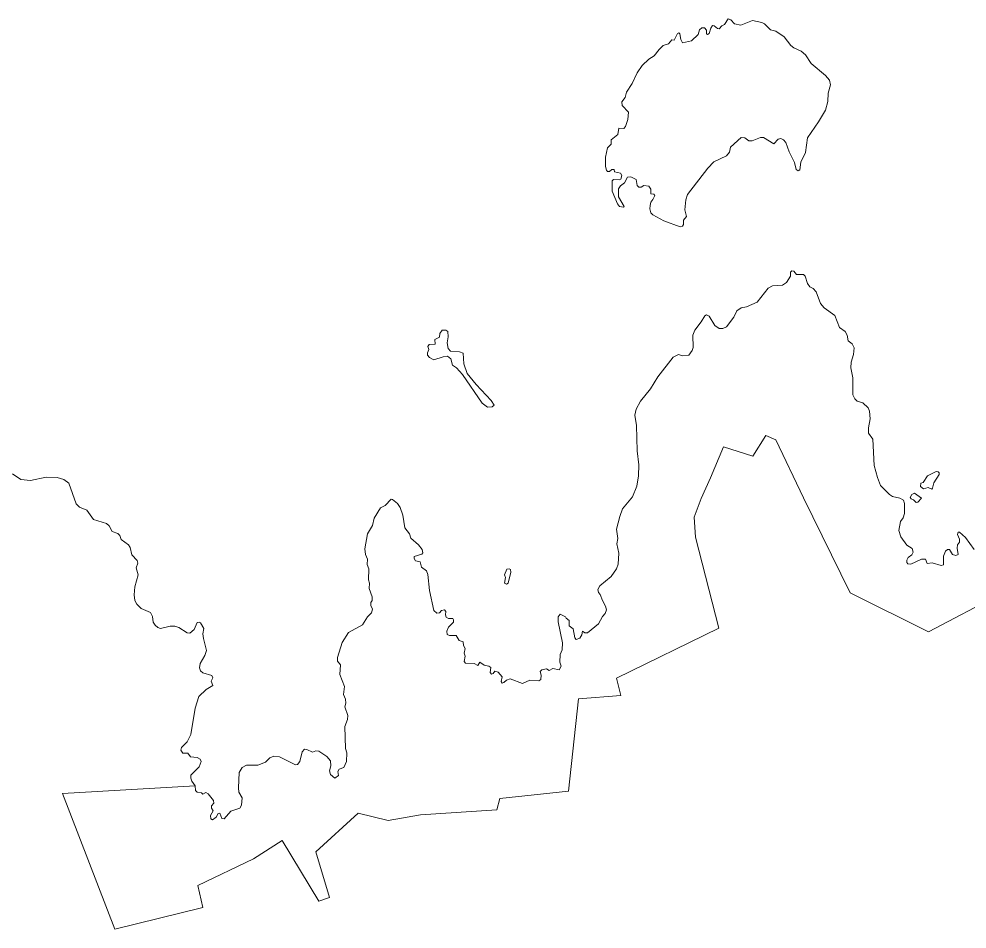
# Model space of a CAD drawing. Extents: x 369010 to 739155, y 6377141 to 6616555.
# Drawn here: x 457235 to 460698, y 6541850 to 6545175 of the extents above; entities that cross this region are included whole.
import ezdxf

# ---------------------------------------------------------------- set-up
doc = ezdxf.new("R2010")
doc.units = 0
doc.header["$LTSCALE"] = 40
doc.layers.add('1', color=7, linetype='Continuous', lineweight=13)

msp = doc.modelspace()

# ---------------------------------------------------------------- linework, layer by layer
at = {"layer": '1'}
for points in [[(459825.89, 6545175.04), (459812.65, 6545154.19), (459802.89, 6545150.22), (459792.29, 6545139.13), (459786.17, 6545139.63), (459774.58, 6545149.72), (459768.46, 6545150.72), (459761.84, 6545141.78), (459756.54, 6545121.42), (459750.42, 6545117.95), (459746.12, 6545120.59), (459746.12, 6545133.5), (459739.5, 6545142.27), (459729.73, 6545142.77), (459721.46, 6545134.83), (459716.16, 6545117.95), (459691.83, 6545094.61), (459658.73, 6545088.32), (459653.27, 6545099.41), (459649.3, 6545120.59), (459645.82, 6545124.07), (459640.03, 6545121.42), (459628.11, 6545097.26), (459620, 6545098.91), (459607.59, 6545083.85), (459588.23, 6545077.73), (459573.17, 6545063.66), (459555.95, 6545040.66), (459536.09, 6545027.75), (459512.1, 6545005.24), (459493.56, 6544978.76), (459475.19, 6544938.87), (459454, 6544907.09), (459449.2, 6544888.56), (459436.79, 6544872.17), (459438.61, 6544859.43), (459461.29, 6544834.27), (459459.13, 6544807.63), (459450.36, 6544781.64), (459445.07, 6544775.02), (459426.03, 6544775.52), (459422.06, 6544753.34), (459397.73, 6544733.98), (459397.73, 6544717.1), (459384.49, 6544704.68), (459377.21, 6544669.76), (459377.54, 6544636.16), (459380.69, 6544622.92), (459384.66, 6544617.63), (459391.77, 6544617.63), (459400.55, 6544625.57), (459409.81, 6544624.74), (459410.31, 6544616.8), (459432.82, 6544611.83), (459437.78, 6544603.06), (459433.81, 6544590.32), (459428.02, 6544586.68), (459406.34, 6544588), (459401.54, 6544583.2), (459402.37, 6544545.63), (459421.23, 6544500.12), (459428.68, 6544489.86), (459443.25, 6544487.21), (459446.39, 6544490.35), (459425.21, 6544524.78), (459425.21, 6544554.9), (459431.83, 6544565.49), (459447.22, 6544576.09), (459458.31, 6544597.27), (459469.73, 6544598.59), (459489.59, 6544588), (459493.56, 6544566.82), (459499.35, 6544561.02), (459508.29, 6544560.69), (459517.06, 6544565.99), (459536.26, 6544564.17), (459543.71, 6544553.58), (459543.38, 6544536.7), (459554.3, 6544534.54), (459557.44, 6544530.08), (459550.82, 6544515.18), (459542.88, 6544506.24), (459540.23, 6544493.5), (459539.73, 6544481.58), (459543.71, 6544467.02), (459550, 6544459.41), (459591.04, 6544437.39), (459650.29, 6544415.22), (459658.73, 6544418.36), (459663.03, 6544424.48), (459662.87, 6544439.54), (459673.96, 6544453.61), (459666.84, 6544477.94), (459670.81, 6544514.19), (459676.94, 6544534.21), (459751.75, 6544630.04), (459773.59, 6544653.05), (459819.6, 6544674.73), (459830.52, 6544688.46), (459834.5, 6544707)], [(459834.5, 6544707), (459873.72, 6544741.92), (459885.97, 6544740.93), (459901.03, 6544730.34), (459913.94, 6544729.51), (459944.39, 6544741.42), (459954.49, 6544741.42), (459991.89, 6544719.25), (460007.78, 6544735.63), (460018.37, 6544738.28), (460028.14, 6544733.48), (460036.91, 6544723.38), (460048, 6544690.12), (460067.86, 6544650.89), (460073.98, 6544624.74), (460081.59, 6544619.94), (460087.22, 6544624.25), (460091.03, 6544652.22), (460107.91, 6544687.47), (460114.86, 6544740.93), (460156.24, 6544798.85), (460181.39, 6544841.72), (460190.17, 6544873.17), (460190.66, 6544903.62), (460199.27, 6544934.9), (460195.3, 6544950.95), (460180.73, 6544968.16), (460129.09, 6545012.69), (460108.24, 6545044.13), (460091.86, 6545057.87), (460065.38, 6545068.96), (460054.12, 6545078.22), (460029.79, 6545109.17), (460000.17, 6545129.86), (459979.98, 6545134.83), (459958.63, 6545156.84), (459948.36, 6545162.63), (459914.77, 6545169.58), (459871.9, 6545152.04), (459848.9, 6545156.84), (459835.16, 6545171.9), (459825.89, 6545175.04)], [(460232.7, 6544048.13), (460214.83, 6544091.49), (460176.76, 6544120.12), (460162.69, 6544136.01), (460147.63, 6544178.55), (460136.21, 6544190.46), (460124.46, 6544196.25), (460115.19, 6544208.5), (460107.25, 6544235.48), (460100.63, 6544241.27), (460075.8, 6544241.77), (460065.21, 6544253.19), (460058.59, 6544255.34), (460053.29, 6544249.71), (460052.8, 6544234.98), (460038.73, 6544212.47), (460024.66, 6544201.88), (459987.26, 6544199.73), (459972.2, 6544191.79), (459931.65, 6544139.98), (459893.09, 6544123.76), (459873.22, 6544119.79), (459857.17, 6544109.2), (459846.08, 6544085.7), (459819.6, 6544050.78), (459806.36, 6544044.65), (459793.12, 6544043.66), (459777.56, 6544054.75), (459756.88, 6544088.84), (459746.61, 6544093.64), (459739.99, 6544090.99), (459727.42, 6544067.99), (459703.58, 6544038.03), (459696.14, 6544019.5), (459697.79, 6543974.81), (459694.32, 6543963.22), (459681.9, 6543947.01), (459659.39, 6543944.69), (459644.17, 6543948.66), (459625.13, 6543939.89), (459568.2, 6543867.89), (459541.72, 6543824.04), (459505.64, 6543778.52), (459489.26, 6543749.39), (459485.28, 6543727.38), (459491.08, 6543689.32), (459493.72, 6543597.79), (459499.68, 6543546.15), (459498.52, 6543505.44), (459491.57, 6543468.04), (459475.68, 6543429.14), (459439.77, 6543385.78), (459429.51, 6543357.48), (459417.92, 6543310.64), (459422.89, 6543277.04), (459418.92, 6543258.01), (459426.53, 6543223.09), (459423.88, 6543183.37), (459417.76, 6543166.65), (459398.73, 6543137.86), (459356.85, 6543103.43), (459349.07, 6543091.02), (459352.05, 6543079.1), (459358.67, 6543072.48), (459366.29, 6543050.3), (459378.2, 6543030.11), (459381.35, 6543016.38), (459376.38, 6543003.14), (459366.29, 6542992.54), (459352.55, 6542965.07), (459312, 6542931.97), (459301.74, 6542931.97), (459293.3, 6542938.59), (459290.98, 6542924.85), (459283.87, 6542912.44)], [(460724.74, 6543236.5), (460692.8, 6543280.52), (460671.29, 6543300.55), (460665.99, 6543300.55), (460662.84, 6543292.11), (460670.95, 6543274.4), (460670.62, 6543263.31), (460663.51, 6543253.71), (460661.69, 6543241.3), (460666.15, 6543218.79), (460657.22, 6543214.32), (460645.3, 6543218.79), (460634.38, 6543236.83), (460626.76, 6543237.32), (460619.32, 6543231.03), (460612.2, 6543212.17), (460611.7, 6543181.22), (460604.26, 6543178.57), (460570.33, 6543188.17), (460552.95, 6543185.52), (460546.33, 6543201.08), (460531.43, 6543201.08), (460492.54, 6543183.37), (460481.95, 6543184.69), (460477.98, 6543189.49), (460477.98, 6543197.93), (460482.78, 6543207.7), (460496.02, 6543216.97), (460501.81, 6543226.73), (460497.51, 6543239.97), (460478.64, 6543252.38), (460456.96, 6543282.84), (460449.01, 6543305.84), (460454.64, 6543339.44), (460464.41, 6543353.01), (460470.2, 6543368.07), (460470.03, 6543405.14), (460466.39, 6543417.56), (460452.32, 6543424.18), (460426.17, 6543429.97), (460415.09, 6543437.91), (460382.32, 6543470.68), (460370.73, 6543499.81), (460359.31, 6543543.01), (460353.68, 6543639.83), (460338.79, 6543662.01), (460338.29, 6543680.87), (460344.41, 6543714.47), (460342.26, 6543742.44), (460336.47, 6543754.36), (460318.1, 6543772.89), (460297.41, 6543779.02), (460288.64, 6543786.96), (460281.03, 6543802.02), (460280.7, 6543863.43), (460273.58, 6543900.5), (460275.4, 6543920.86), (460283.01, 6543949.16), (460285.66, 6543973.98), (460279.04, 6543988.55), (460263.98, 6543999.14), (460260.5, 6544019.83), (460253.06, 6544033.07), (460232.7, 6544048.13)], [(460821.23, 6543074.14), (460557.25, 6542935.61), (460271.26, 6543077.94), (460101.29, 6543425.5), (459999.34, 6543637.35), (459962.76, 6543652.9), (459915.76, 6543577.1), (459808.68, 6543611.2), (459761.51, 6543498.82), (459727.58, 6543423.02), (459701.43, 6543355), (459706.73, 6543281.84), (459791.3, 6542949.51), (459417.59, 6542766.63), (459433.32, 6542703.9), (459279.07, 6542690.83), (459242.49, 6542353.7), (458991.59, 6542327.55), (458981.16, 6542285.68), (458701.46, 6542267.3), (458583.78, 6542246.45), (458473.89, 6542273.59), (458319.64, 6542132.42), (458369.29, 6541965.09), (458330.07, 6541952.02), (458196.84, 6542174.13), (458092.24, 6542106.27), (457888.34, 6542009.62), (457906.71, 6541928.52), (457585.13, 6541850.07), (457394.64, 6542345.26), (457878.41, 6542373.39), (457866.49, 6542390.27), (457862.52, 6542401.36), (457863.34, 6542411.96), (457892.97, 6542442.9), (457900.91, 6542462.77), (457896.94, 6542470.21), (457886.35, 6542476.83), (457861.52, 6542479.48), (457851.43, 6542492.39), (457834.22, 6542493.22), (457825.78, 6542503.31), (457828.92, 6542513.08), (457848.95, 6542533.44), (457862.68, 6542560.74), (457878.57, 6542657.56), (457891.98, 6542699.93), (457918.95, 6542725.59), (457943.28, 6542740.15), (457936.66, 6542755.71), (457943.28, 6542767.62), (457939.31, 6542776.89), (457907.04, 6542786.66), (457897.93, 6542793.28), (457894.46, 6542803.87), (457897.6, 6542820.25), (457914.32, 6542848.89), (457919.62, 6542867.42)], [(459791.3, 6542949.51), (459706.73, 6543281.84), (459701.43, 6543355), (459727.58, 6543423.02), (459761.51, 6543498.82), (459808.68, 6543611.2), (459915.76, 6543577.1), (459962.76, 6543652.9), (459999.34, 6543637.35), (460101.29, 6543425.5), (460271.26, 6543077.94), (460557.25, 6542935.61), (460821.23, 6543074.14)], [(457919.62, 6542867.42), (457908.69, 6542911.61), (457907.2, 6542928.82), (457910.84, 6542947.86), (457898.43, 6542968.71), (457893.14, 6542971.69), (457886.52, 6542970.37), (457875.1, 6542943.89), (457859.54, 6542931.14), (457849.44, 6542932.8), (457818.66, 6542951.83), (457804.59, 6542956.3), (457786.88, 6542957.13), (457752.46, 6542948.35), (457741.86, 6542951.83), (457732.93, 6542960.77), (457724.98, 6542971.69), (457722.34, 6542992.54), (457715.05, 6543006.61), (457681.95, 6543021.18), (457665.57, 6543036.73), (457658.95, 6543049.97), (457655.47, 6543071.16), (457658.12, 6543100.78), (457670.2, 6543144.15), (457663.58, 6543169.63), (457669.87, 6543187.01), (457667.22, 6543196.61), (457647.2, 6543216.64), (457641.57, 6543244.44), (457634.95, 6543253.71), (457608.8, 6543273.07), (457603.5, 6543287.64), (457596.39, 6543294.75), (457575.7, 6543302.2), (457564.61, 6543323.05), (457554.51, 6543331.5), (457507.68, 6543346.89), (457483.18, 6543380.48), (457455.71, 6543391.9), (457443.96, 6543402.99), (457417.48, 6543478.63), (457399.44, 6543492.37), (457374.28, 6543499.32), (457334.23, 6543501.14), (457277.29, 6543488.72), (457242.37, 6543491.87), (457211.26, 6543512.56)], [(459283.87, 6542912.44), (459270.62, 6542907.64), (459265.83, 6542914.26), (459260.03, 6542947.36), (459245.47, 6542957.62), (459245.47, 6542976.99), (459233.55, 6542985.43), (459230.9, 6542990.72), (459212.2, 6543000.82), (459205.25, 6542990.23), (459204.75, 6542972.19), (459220.97, 6542895.72), (459219.15, 6542869.57), (459212.53, 6542853.35), (459211.21, 6542825.55), (459215.18, 6542810.82), (459208.56, 6542797.25), (459185.56, 6542801.55), (459172.32, 6542794.1), (459161.72, 6542800.72), (459144.84, 6542796.75), (459139.55, 6542790.96), (459142.69, 6542777.72), (459140.87, 6542762.33), (459133.92, 6542757.03), (459101.31, 6542759.18), (459074.83, 6542747.76), (459028.99, 6542763.65), (459015.75, 6542759.68), (459006.81, 6542750.74), (459000.19, 6542748.59), (458996.22, 6542753.89), (458999.69, 6542771.6), (458985.46, 6542788.31), (458973.05, 6542792.78), (458967.75, 6542784.01), (458961.63, 6542781.69), (458956.66, 6542787.48), (458958.98, 6542805.52), (458951.86, 6542810.82), (458934.65, 6542813.96), (458919.09, 6542824.56), (458910.82, 6542813.14), (458898.41, 6542819.76), (458866.63, 6542821.08), (458861.17, 6542827.21), (458865.31, 6542847.07), (458861.83, 6542857.66), (458865.47, 6542874.54), (458859.18, 6542885.63), (458857.53, 6542899.2), (458842.47, 6542904.16), (458831.87, 6542922.7), (458808.37, 6542922.2), (458799.6, 6542926.67), (458797.78, 6542937.76), (458804.07, 6542953.15), (458822.61, 6542970.86), (458822.61, 6542979.3), (458819.46, 6542984.93), (458804.4, 6542984.93), (458796.12, 6542988.9), (458792.98, 6542998.34), (458794.14, 6543010.58), (458789.67, 6543016.38), (458779.08, 6543014.22), (458770.64, 6543005.78), (458761.04, 6543004.46), (458750.78, 6543013.73), (458734.89, 6543087.05), (458728.27, 6543145.47), (458723.47, 6543158.71), (458706.09, 6543171.95), (458700.79, 6543191.81), (458683.25, 6543194.95), (458679.28, 6543203.23), (458679.28, 6543211.67), (458706.75, 6543219.12), (458710.89, 6543224.91), (458707.75, 6543237.32), (458694.84, 6543253.21), (458667.03, 6543277.54), (458661.24, 6543294.26), (458644.69, 6543315.94), (458636.74, 6543361.95), (458627.48, 6543390.58), (458618.21, 6543404.81), (458599.67, 6543419.38), (458594.38, 6543420.21), (458572.69, 6543397.7), (458556.31, 6543388.43), (458532.97, 6543351.69), (458526.52, 6543324.88), (458507.98, 6543293.93), (458498.22, 6543239.14), (458500.87, 6543218.79), (458508.64, 6543201.91), (458506.82, 6543181.71), (458512.62, 6543165.66), (458511.79, 6543126.44)], [(458511.79, 6543126.44), (458515.26, 6543113.53), (458514.77, 6543094.16), (458525.53, 6543063.71), (458524.86, 6543050.47), (458520.89, 6543042.86), (458520.89, 6543032.26), (458526.19, 6543018.53), (458522.55, 6543004.96), (458507.98, 6542991.22), (458489.45, 6542961.1), (458439.13, 6542933.29), (458415.3, 6542896.55), (458398.42, 6542842.27), (458399.25, 6542828.2), (458409.34, 6542814.96), (458407.19, 6542779.54), (458424.07, 6542735.85), (458420.43, 6542707.05), (458427.71, 6542689.84), (458429.53, 6542674.78), (458425.56, 6542661.54), (458436.65, 6542630.59), (458435.33, 6542615.19), (458425.56, 6542590.37), (458428.04, 6542509.11), (458432.35, 6542493.71), (458431.02, 6542462.77), (458421.75, 6542439.76), (458405.04, 6542434.46), (458399.74, 6542425.53), (458401.73, 6542411.46), (458389.32, 6542401.36), (458372.6, 6542414.11), (458368.96, 6542427.84), (458374.26, 6542445.88), (458372.93, 6542464.42), (458360.19, 6542479.98), (458330.07, 6542499.34), (458319.97, 6542501.16), (458307.56, 6542496.69), (458287.03, 6542506.46), (458278.59, 6542507.29), (458269.82, 6542497.19), (458261.05, 6542462.27), (458252.61, 6542450.85), (458244.67, 6542449.86), (458186.24, 6542479.48), (458166.05, 6542481.3), (458151.98, 6542476.01), (458135.76, 6542460.12), (458107.79, 6542448.53), (458066.75, 6542448.53), (458050.36, 6542440.59), (458038.94, 6542422.55), (458036.79, 6542365.45), (458038.78, 6542349.56), (458050.2, 6542329.7), (458047.55, 6542302.72), (458042.25, 6542291.3), (458009.15, 6542280.21), (457984.33, 6542252.41), (457976.38, 6542254.06), (457969.43, 6542273.59), (457962.32, 6542272.27), (457955.2, 6542258.2), (457942.62, 6542249.27), (457936, 6542252.74), (457935.17, 6542264.33), (457944.44, 6542282.37), (457937.82, 6542292.13), (457937.82, 6542300.57), (457946.59, 6542309.84), (457946.1, 6542319.94), (457925.9, 6542343.77), (457918.29, 6542348.73), (457907.2, 6542342.94), (457902.4, 6542347.91), (457886.52, 6542350.55), (457880.39, 6542356.18), (457878.41, 6542373.39), (457394.64, 6542345.26), (457585.13, 6541850.07), (457906.71, 6541928.52), (457888.34, 6542009.62), (458092.24, 6542106.27), (458196.84, 6542174.13), (458330.07, 6541952.02), (458369.29, 6541965.09), (458319.64, 6542132.42), (458473.89, 6542273.59), (458583.78, 6542246.45), (458701.46, 6542267.3), (458981.16, 6542285.68), (458991.59, 6542327.55), (459242.49, 6542353.7), (459279.07, 6542690.83), (459433.32, 6542703.9), (459417.59, 6542766.63), (459791.3, 6542949.51)]]:
    msp.add_lwpolyline(points, dxfattribs=at)
for points in [[(458946.24, 6543756.18), (458963.62, 6543757.5), (458970.4, 6543764.62), (458960.47, 6543780.67), (458905.36, 6543839.43), (458872.42, 6543879.98), (458860.18, 6543914.73), (458857.86, 6543953.46), (458844.45, 6543958.76), (458812.01, 6543961.9), (458803.08, 6543971.67), (458799.6, 6543991.36), (458803.08, 6544013.21), (458802.25, 6544032.74), (458793.81, 6544037.7), (458780.4, 6544038.53), (458772.79, 6544026.45), (458770.97, 6544011.88), (458753.59, 6544004.27), (458755.08, 6543986.89), (458733.23, 6543985.9), (458728.27, 6543978.78), (458731.91, 6543967.69), (458727.44, 6543955.61), (458727.77, 6543947.17), (458734.89, 6543937.9), (458750.94, 6543929.46), (458784.21, 6543940.55), (458800.59, 6543942.7), (458812.68, 6543933.43), (458818.96, 6543910.26), (458833.69, 6543900), (458855.04, 6543875.51), (458927.54, 6543770.74)], [(460585.22, 6543521.66), (460553.94, 6543505.27), (460538.39, 6543481.44), (460529.61, 6543479.29), (460528.79, 6543466.88), (460539.71, 6543458.11), (460556.09, 6543462.91), (460569.33, 6543456.62), (460572.48, 6543460.75), (460576.45, 6543480.61), (460595.82, 6543510.24), (460596.31, 6543516.36), (460592.84, 6543520.83)], [(460512.4, 6543408.95), (460519.02, 6543409.78), (460531.77, 6543424.51), (460506.11, 6543442.55), (460496.02, 6543437.25), (460490.72, 6543427.16), (460493.86, 6543421.36), (460503.13, 6543418.22)], [(459025.84, 6543166.65), (459017.4, 6543165.33), (459008.63, 6543144.64), (459012.11, 6543134.05), (459009.13, 6543114.19), (459015.75, 6543110.55), (459022.37, 6543113.2), (459031.97, 6543153.41), (459030.64, 6543164.01)]]:
    msp.add_lwpolyline(points, close=True, dxfattribs=at)

doc.saveas('drawing.dxf')
